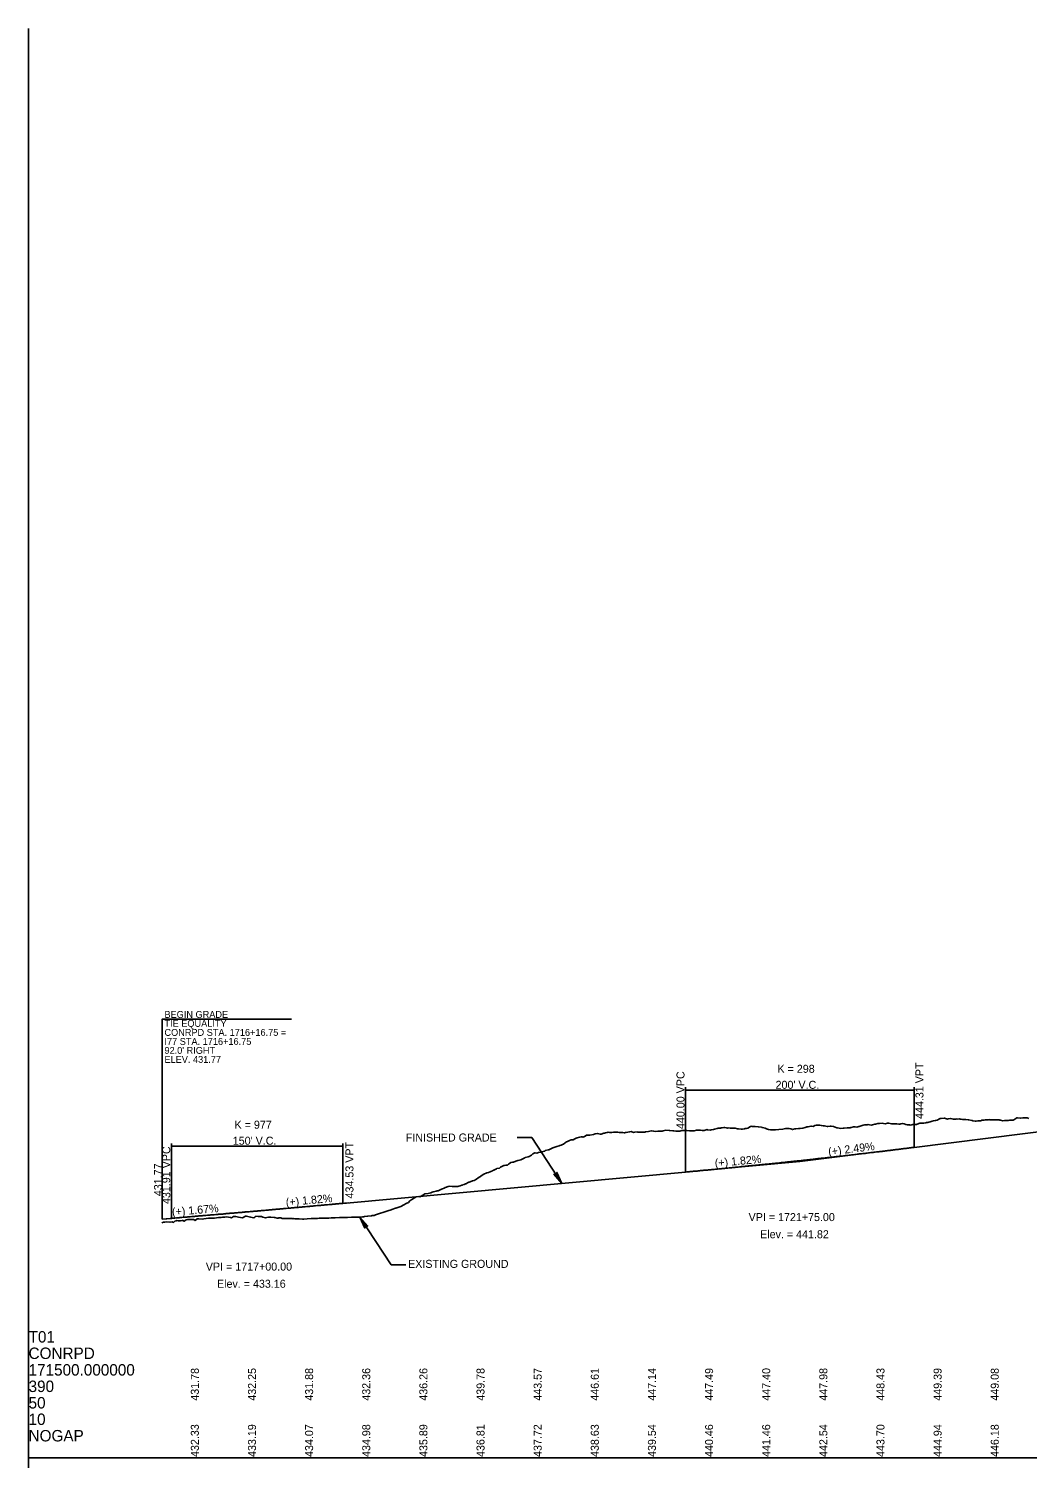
# Model space of a CAD drawing. Extents: x 2017200 to 2047700, y 854850 to 893350.
# Drawn here: x 2020500 to 2021374, y 880100 to 881350 of the extents above; entities that cross this region are included whole.
import ezdxf

# ---------------------------------------------------------------- set-up
doc = ezdxf.new("R2010")
doc.units = 0
for name, color, linetype in [('RD_DDB_GradeTX', 7, 'Continuous'), ('RD_DDB_Profile_EX', 7, 'Continuous'), ('RD_DDB_Profile_Lbl', 7, 'Continuous'), ('RD_DDB_Profile_PR', 7, 'Continuous'), ('RD_DDB_StripGrade', 7, 'Continuous'), ('RD_DDB_VCLbl', 7, 'Continuous'), ('RD_GPK_Profile_Cell', 7, 'Continuous')]:
    doc.layers.add(name, color=color, linetype=linetype)

msp = doc.modelspace()

# ---------------------------------------------------------------- linework, layer by layer
at = {"layer": 'RD_DDB_GradeTX'}
for p, q in [((2021254.4, 880369), (2021175, 880359.1)), ((2021095.3, 880351.8), (2021175, 880359.1)), ((2020779.7, 880323.1), (2020700, 880315.8)), ((2020620.3, 880309.1), (2020700, 880315.8))]:
    msp.add_line(p, q, dxfattribs=at)
at = {"layer": 'RD_DDB_Profile_EX'}
msp.add_lwpolyline([(2020616.7, 880305.7), (2020618.2, 880306.1), (2020619.3, 880306.3), (2020620.5, 880306.4), (2020623.5, 880306.2), (2020623.8, 880306.2), (2020625.7, 880306.5), (2020626.7, 880306), (2020627.3, 880306.5), (2020627.9, 880306.9), (2020629.2, 880307.4), (2020629.7, 880307.5), (2020630.9, 880307.4), (2020633, 880307.4), (2020634.4, 880307.6), (2020635, 880307.7), (2020636.2, 880307), (2020637.9, 880308.2), (2020639.1, 880308.4), (2020641.4, 880308.4), (2020642.4, 880308.4), (2020644.2, 880308.6), (2020645, 880308.2), (2020645.9, 880307.7), (2020647.5, 880309), (2020648.6, 880309.1), (2020649, 880309), (2020652, 880308.8), (2020653.4, 880309), (2020655.5, 880309.3), (2020657.5, 880309.6), (2020658.1, 880309.7), (2020659.1, 880309.6), (2020661.3, 880309.6), (2020662.6, 880309.8), (2020666.1, 880310.1), (2020667.7, 880310.2), (2020668.4, 880310.3), (2020669.7, 880310.4), (2020670.4, 880310.5), (2020671.6, 880310.6), (2020673.2, 880310.8), (2020676.7, 880310.2), (2020677.7, 880310), (2020679.3, 880311.1), (2020680.2, 880311.1), (2020680.5, 880311.1), (2020681.3, 880311.1), (2020683.8, 880310.6), (2020687.3, 880310), (2020689.7, 880311.5), (2020690.8, 880311.3), (2020694.3, 880310.6), (2020697.2, 880310), (2020697.9, 880310.5), (2020699, 880311.4), (2020701, 880311.1), (2020701.4, 880311.1), (2020703.7, 880311), (2020704.9, 880310.6), (2020707.3, 880309.9), (2020708.5, 880310.3), (2020710.2, 880310.6), (2020712, 880310.5), (2020714.9, 880310.3), (2020715.5, 880310.2), (2020717.6, 880309.6), (2020718.5, 880309.8), (2020719, 880309.9), (2020719.6, 880310), (2020720.8, 880309.9), (2020721.8, 880309.4), (2020722.8, 880309.5), (2020726.1, 880309.4), (2020729.6, 880309.3), (2020730.3, 880309.3), (2020730.8, 880309.5), (2020731.3, 880309.2), (2020731.7, 880309.3), (2020733.1, 880309.2), (2020736.7, 880309), (2020739.6, 880308.9), (2020740.2, 880308.9), (2020741, 880308.9), (2020743.7, 880309.1), (2020747.3, 880309.3), (2020749.3, 880309.3), (2020751, 880309.4), (2020752.5, 880309.5), (2020752.9, 880309.5), (2020754.3, 880309.6), (2020755.8, 880309.6), (2020757.8, 880309.7), (2020761.4, 880309.8), (2020762.9, 880309.8), (2020764.9, 880309.9), (2020768.4, 880310), (2020772, 880310.1), (2020773, 880310.1), (2020773.5, 880310.1), (2020773.9, 880310.1), (2020775.5, 880310.2), (2020776.7, 880310.2), (2020779, 880310.3), (2020782.5, 880310.4), (2020783.9, 880310.4), (2020785, 880310.4), (2020786.1, 880310.5), (2020789.8, 880310.5), (2020792.2, 880310.8), (2020793.1, 880310.9), (2020794, 880311), (2020796.6, 880311.4), (2020797, 880311.4), (2020800.2, 880311.8), (2020800.8, 880311.9), (2020802.3, 880312.1), (2020803.7, 880312.5), (2020807.2, 880313.7), (2020810.9, 880314.9), (2020814.3, 880316), (2020817.2, 880317), (2020817.8, 880317.2), (2020821, 880318.3), (2020821.3, 880318.4), (2020824.9, 880319.6), (2020825.7, 880319.9), (2020828.4, 880321.3), (2020830.3, 880322.4), (2020830.9, 880322.7), (2020831.9, 880323.2), (2020832.4, 880323.5), (2020833.7, 880324.8), (2020835.4, 880325.9), (2020839.1, 880328.3), (2020840.9, 880328.5), (2020842.5, 880328.4), (2020845.5, 880330.2), (2020846, 880330.5), (2020846.8, 880330.9), (2020849.7, 880331.3), (2020852, 880331.7), (2020853.1, 880332.3), (2020854.1, 880332.8), (2020855.4, 880333.1), (2020856.6, 880333.4), (2020857.7, 880333.6), (2020858.4, 880333.7), (2020858.9, 880333.9), (2020860.1, 880334.4), (2020861.4, 880334.9), (2020862.1, 880335.2), (2020863.7, 880336), (2020864.5, 880336.4), (2020864.9, 880336.6), (2020867.2, 880337.3), (2020867.5, 880337.4), (2020868.5, 880337.5), (2020870.7, 880337.4), (2020872.1, 880337.4), (2020873.6, 880337.3), (2020874.2, 880337.3), (2020875.6, 880337.3), (2020876.6, 880337.7), (2020877.8, 880338), (2020879.2, 880338.4), (2020879.6, 880338.6), (2020880, 880338.8), (2020881.3, 880339.2), (2020882.3, 880339.6), (2020882.7, 880339.7), (2020884.8, 880340.8), (2020885.3, 880341), (2020885.7, 880341.1), (2020886.3, 880341.3), (2020888.4, 880342.3), (2020888.7, 880342.4), (2020889.8, 880342.7), (2020891.9, 880343.8), (2020893.3, 880344.8), (2020894.8, 880345.8), (2020895.4, 880346.2), (2020895.9, 880346.5), (2020897.8, 880347.8), (2020898.9, 880348.4), (2020900.3, 880349.1), (2020900.8, 880349.2), (2020901.3, 880349.3), (2020902.5, 880349.7), (2020904, 880350.3), (2020904.6, 880350.6), (2020906, 880351.1), (2020906.9, 880351.5), (2020907.2, 880351.7), (2020909.5, 880352.9), (2020909.9, 880353.1), (2020912, 880353.5), (2020913, 880354.4), (2020914.7, 880355), (2020916, 880355.8), (2020916.6, 880355.8), (2020917.6, 880355.9), (2020919, 880355.9), (2020920.1, 880356.8), (2020921, 880357.5), (2020922, 880358.3), (2020923.6, 880358.6), (2020924.4, 880358.7), (2020925, 880358.9), (2020927.2, 880359.7), (2020928.2, 880360.1), (2020929.7, 880360.5), (2020930.7, 880360.8), (2020931.3, 880361), (2020934.2, 880362.5), (2020934.6, 880362.7), (2020937.1, 880363.3), (2020938, 880363.6), (2020940.1, 880364.9), (2020941.4, 880365.8), (2020943.1, 880366.8), (2020944.8, 880366.5), (2020946.2, 880367.1), (2020948.3, 880367.5), (2020949.2, 880367.7), (2020951.5, 880368.2), (2020951.8, 880368.4), (2020952.2, 880368.7), (2020954.8, 880369.3), (2020955.4, 880369.4), (2020958.2, 880370.9), (2020958.9, 880371.1), (2020961.5, 880372), (2020962.4, 880372.3), (2020964.2, 880373), (2020964.8, 880373.1), (2020966, 880373.5), (2020967.3, 880374), (2020968.1, 880374.5), (2020969.5, 880375.5), (2020970.3, 880376), (2020972.1, 880377), (2020973.3, 880377.5), (2020974.7, 880378.1), (2020976.5, 880378.2), (2020978, 880378.9), (2020979.3, 880379.7), (2020980.1, 880379.9), (2020981.2, 880380.3), (2020982.3, 880380.6), (2020983.6, 880380.7), (2020984.5, 880380.7), (2020985.3, 880380.6), (2020986, 880380.9), (2020987.1, 880381.5), (2020988.3, 880382.2), (2020990.6, 880382.2), (2020991, 880382.2), (2020991.3, 880382.2), (2020994.4, 880382.7), (2020995.9, 880383.3), (2020997.7, 880383.8), (2021000.4, 880383), (2021000.7, 880383), (2021001.2, 880383.2), (2021003.4, 880383.9), (2021003.9, 880384), (2021004.8, 880384.2), (2021006.4, 880384.7), (2021007.1, 880384.8), (2021008.3, 880384.7), (2021009.4, 880384.6), (2021010.3, 880384.7), (2021011.8, 880384.9), (2021012.4, 880385), (2021013.5, 880384.9), (2021015.4, 880384.9), (2021016.7, 880384.6), (2021018.4, 880384.7), (2021018.9, 880384.6), (2021019.9, 880384.5), (2021021.4, 880384.2), (2021022.4, 880384.5), (2021023.1, 880384.7), (2021024.4, 880384.8), (2021025.9, 880385.1), (2021027.4, 880385.5), (2021029.4, 880384.7), (2021030.4, 880384.9), (2021032.5, 880385.1), (2021033, 880385), (2021033.4, 880384.9), (2021035.7, 880385), (2021036.5, 880384.9), (2021038.8, 880385), (2021039.4, 880385), (2021040, 880385.1), (2021042.4, 880385.5), (2021043.6, 880385.7), (2021045.1, 880385.9), (2021045.4, 880386), (2021047.1, 880385.7), (2021048.4, 880385.5), (2021050.6, 880385.7), (2021051.4, 880385.8), (2021054.4, 880385.7), (2021055.3, 880386), (2021057.7, 880386.7), (2021060.6, 880386.3), (2021061.2, 880386.3), (2021063.7, 880386), (2021064.7, 880385.9), (2021066.5, 880385.7), (2021066.8, 880385.7), (2021068.3, 880385.7), (2021069.5, 880385.7), (2021069.8, 880385.8), (2021071.8, 880386.2), (2021072.5, 880386.4), (2021072.9, 880386.4), (2021075.5, 880386.4), (2021076, 880386.3), (2021078.5, 880386), (2021078.8, 880386), (2021080.9, 880386.1), (2021081.5, 880385.9), (2021082.4, 880386.1), (2021084.5, 880386.5), (2021085.1, 880386.6), (2021085.9, 880386.5), (2021087.5, 880386.5), (2021088.1, 880386.5), (2021089.4, 880386.3), (2021090.5, 880386.2), (2021091.2, 880386.3), (2021092.9, 880387), (2021093.5, 880387.1), (2021094.2, 880386.9), (2021096.5, 880386.7), (2021097.2, 880386.8), (2021099.5, 880387.3), (2021100.2, 880387.5), (2021102.5, 880388.2), (2021103.5, 880388.3), (2021104.7, 880388.3), (2021105.5, 880388.3), (2021106.2, 880388.6), (2021107.1, 880388.8), (2021108.5, 880389), (2021109.2, 880388.9), (2021110.6, 880388.7), (2021111.5, 880388.5), (2021112.2, 880388.6), (2021114.1, 880388.5), (2021114.5, 880388.5), (2021116.7, 880388.3), (2021117.6, 880388.3), (2021118.2, 880388.3), (2021120.5, 880387.8), (2021121.2, 880387.8), (2021123.5, 880387.6), (2021124.1, 880387.5), (2021124.7, 880387.6), (2021126.5, 880387.7), (2021127.1, 880388), (2021128.2, 880388.1), (2021129.5, 880388.3), (2021131.9, 880389.9), (2021132.5, 880390), (2021133, 880389.9), (2021135.5, 880389.7), (2021135.9, 880389.7), (2021138.5, 880389.5), (2021138.9, 880389.5), (2021141.5, 880389.1), (2021141.8, 880389), (2021142.3, 880388.9), (2021144.5, 880388.5), (2021145.9, 880387.9), (2021147.6, 880387.2), (2021149.4, 880387), (2021150.6, 880386.9), (2021152.9, 880386.9), (2021153.5, 880386.9), (2021156.5, 880387.3), (2021160, 880387.6), (2021162.5, 880388), (2021163.5, 880388), (2021165.1, 880388.1), (2021165.5, 880388.2), (2021167, 880387.7), (2021168, 880387.4), (2021168.5, 880387.2), (2021170.5, 880387.7), (2021170.8, 880387.8), (2021171.5, 880387.9), (2021173.7, 880388), (2021174.1, 880388), (2021174.5, 880388.1), (2021175.3, 880388.1), (2021177.6, 880388.4), (2021179.5, 880389), (2021180.5, 880389.3), (2021181.1, 880389.4), (2021182.3, 880389.6), (2021183.5, 880389.9), (2021184.7, 880390), (2021185.2, 880390), (2021186.5, 880389.9), (2021188.2, 880390.7), (2021189.5, 880391.1), (2021191.2, 880390.9), (2021191.7, 880390.9), (2021192.5, 880390.9), (2021193.7, 880390.8), (2021195.5, 880390.4), (2021196.6, 880390.3), (2021198.8, 880389.9), (2021199.4, 880389.9), (2021201.5, 880390), (2021202.3, 880390), (2021204.5, 880389.8), (2021205.8, 880389.3), (2021207.2, 880388.8), (2021207.6, 880388.8), (2021207.9, 880388.6), (2021209.3, 880388.4), (2021210.7, 880388.1), (2021212.9, 880388.3), (2021213.6, 880388.3), (2021216.6, 880388.8), (2021219.1, 880388.8), (2021219.6, 880388.9), (2021219.9, 880389), (2021221.9, 880389.6), (2021222.6, 880389.6), (2021223.5, 880389.5), (2021224.7, 880389.3), (2021225.6, 880389.5), (2021226.6, 880389.7), (2021227, 880389.8), (2021228.6, 880390.4), (2021230.5, 880391.1), (2021231.6, 880391.4), (2021233.1, 880391.4), (2021234, 880391.4), (2021234.6, 880391.5), (2021235.9, 880391.3), (2021237.6, 880391.1), (2021238.6, 880391.3), (2021240.7, 880391.8), (2021241.1, 880391.9), (2021243.1, 880392.4), (2021243.7, 880392.5), (2021244.2, 880392.5), (2021244.6, 880392.5), (2021246.9, 880392.8), (2021248.1, 880392.5), (2021249.7, 880392.1), (2021251.7, 880392.6), (2021252.7, 880392.8), (2021255.2, 880392.3), (2021255.7, 880392.1), (2021258, 880392.1), (2021258.7, 880392.2), (2021259.7, 880392.2), (2021261.8, 880391.8), (2021262.3, 880391.9), (2021263.4, 880392.2), (2021264.8, 880392.5), (2021265.8, 880392.3), (2021266.2, 880392.2), (2021267.8, 880391.7), (2021268.9, 880391.2), (2021269.3, 880391.2), (2021270.8, 880391.3), (2021271.6, 880391.1), (2021272.8, 880391.4), (2021273.8, 880391.6), (2021277.1, 880391.5), (2021279, 880392.4), (2021280, 880392.7), (2021282.9, 880392.7), (2021283.4, 880392.8), (2021285.2, 880393.1), (2021285.9, 880393.3), (2021286.9, 880393.4), (2021287.9, 880393.5), (2021288.9, 880393.8), (2021290.6, 880394.5), (2021291.9, 880394.8), (2021293.3, 880395), (2021294, 880395.2), (2021295, 880395.5), (2021297.1, 880396.4), (2021297.5, 880396.7), (2021298, 880396.9), (2021298.7, 880396.9), (2021301.1, 880397), (2021301.4, 880397), (2021304.1, 880396.3), (2021304.6, 880396.4), (2021306.7, 880396.7), (2021307.1, 880396.8), (2021308.1, 880396.5), (2021309.4, 880396.2), (2021310.1, 880396.3), (2021311.6, 880396.3), (2021312.1, 880396.4), (2021313.1, 880396.3), (2021314.7, 880396.4), (2021315.2, 880396.3), (2021316.2, 880396.1), (2021317.4, 880396), (2021318.7, 880395.9), (2021319.2, 880395.9), (2021320.1, 880395.9), (2021322.2, 880395.6), (2021322.7, 880395.7), (2021325.4, 880395.1), (2021325.7, 880395), (2021326.4, 880394.9), (2021328.3, 880394.5), (2021329.3, 880394.6), (2021330.7, 880394.8), (2021331.3, 880394.8), (2021332.8, 880394.9), (2021333.3, 880394.9), (2021334.3, 880395.4), (2021335.7, 880395.4), (2021336.3, 880395.5), (2021337.4, 880395.7), (2021338.6, 880395.8), (2021339.9, 880395.8), (2021340.4, 880395.9), (2021341.2, 880395.8), (2021343.4, 880395.7), (2021343.9, 880395.8), (2021346.6, 880395.7), (2021346.9, 880395.6), (2021349.1, 880395.6), (2021349.5, 880395.6), (2021350.1, 880395.4), (2021350.4, 880395.3), (2021352.6, 880394.9), (2021354, 880395), (2021354.4, 880395), (2021355.6, 880395), (2021357, 880395.1), (2021357.5, 880395.2), (2021358.6, 880395.5), (2021359.6, 880395.5), (2021361, 880395.5), (2021361.7, 880395.5), (2021362.2, 880395.7), (2021364.7, 880397.3), (2021365.3, 880397.3), (2021367.8, 880397.1), (2021368.1, 880397.2), (2021370, 880397.4), (2021370.8, 880397.4), (2021371.6, 880397.4), (2021372.6, 880397.3), (2021373.9, 880397.3), (2021375.2, 880396.8)], dxfattribs=at)
at = {"layer": 'RD_DDB_Profile_Lbl'}
for p, q in [((2020817.3, 880268.8), (2020789.8, 880310.5)), ((2020830.2, 880268.8), (2020817.3, 880268.8))]:
    msp.add_line(p, q, dxfattribs=at)
for points in [[(2020616.8, 880308.9), (2020616.8, 880483.6), (2020730, 880483.6)], [(2020927.5, 880380.3), (2020940.3, 880380.3), (2020966.8, 880340.1)]]:
    msp.add_lwpolyline(points, dxfattribs=at)
for points in [[(2020966.8, 880340.1), (2020962.3, 880349.6), (2020961.9, 880347.5), (2020959.8, 880348)], [(2020789.8, 880310.5), (2020794.3, 880301), (2020794.7, 880303.2), (2020796.8, 880302.7)]]:
    msp.add_lwpolyline(points, close=True, dxfattribs=at)
at = {"layer": 'RD_DDB_Profile_PR'}
for p, q in [((2021275, 880371.6), (2022240.4, 880492)), ((2020775, 880322.6), (2021075, 880350)), ((2020616.8, 880308.9), (2020625, 880309.5))]:
    msp.add_line(p, q, dxfattribs=at)
for points in [[(2021075, 880350), (2021079, 880350.4), (2021083, 880350.7), (2021087, 880351.1), (2021091, 880351.5), (2021095, 880351.8), (2021099, 880352.2), (2021103, 880352.6), (2021107, 880353), (2021111, 880353.4), (2021115, 880353.8), (2021119, 880354.2), (2021123, 880354.6), (2021127, 880355), (2021131, 880355.4), (2021135, 880355.8), (2021139, 880356.2), (2021143, 880356.6), (2021147, 880357), (2021151, 880357.4), (2021155, 880357.8), (2021159, 880358.2), (2021163, 880358.7), (2021167, 880359.1), (2021171, 880359.5), (2021175, 880359.9), (2021179, 880360.4), (2021183, 880360.8), (2021187, 880361.2), (2021191, 880361.7), (2021195, 880362.1), (2021199, 880362.6), (2021203, 880363), (2021207, 880363.5), (2021211, 880363.9), (2021215, 880364.4), (2021219, 880364.8), (2021223, 880365.3), (2021227, 880365.8), (2021231, 880366.2), (2021235, 880366.7), (2021239, 880367.2), (2021243, 880367.7), (2021247, 880368.1), (2021251, 880368.6), (2021255, 880369.1), (2021259, 880369.6), (2021263, 880370.1), (2021267, 880370.6), (2021271, 880371.1), (2021275, 880371.6)], [(2020625, 880309.5), (2020628, 880309.8), (2020631, 880310), (2020634, 880310.3), (2020637, 880310.5), (2020640, 880310.8), (2020643, 880311), (2020646, 880311.3), (2020649, 880311.6), (2020652, 880311.8), (2020655, 880312.1), (2020658, 880312.3), (2020661, 880312.6), (2020664, 880312.8), (2020667, 880313.1), (2020670, 880313.3), (2020673, 880313.6), (2020676, 880313.9), (2020679, 880314.1), (2020682, 880314.4), (2020685, 880314.6), (2020688, 880314.9), (2020691, 880315.2), (2020694, 880315.4), (2020697, 880315.7), (2020700, 880315.9), (2020703, 880316.2), (2020706, 880316.5), (2020709, 880316.7), (2020712, 880317), (2020715, 880317.3), (2020718, 880317.5), (2020721, 880317.8), (2020724, 880318.1), (2020727, 880318.3), (2020730, 880318.6), (2020733, 880318.9), (2020736, 880319.1), (2020739, 880319.4), (2020742, 880319.7), (2020745, 880319.9), (2020748, 880320.2), (2020751, 880320.5), (2020754, 880320.7), (2020757, 880321), (2020760, 880321.3), (2020763, 880321.5), (2020766, 880321.8), (2020769, 880322.1), (2020772, 880322.4), (2020775, 880322.6)]]:
    msp.add_spline(points, degree=3, dxfattribs=at)
at = {"layer": 'RD_DDB_VCLbl'}
for p, q in [((2021075, 880424.1), (2021075, 880350)), ((2021275, 880424.1), (2021275, 880371.6)), ((2021075, 880421.6), (2021275, 880421.6)), ((2020625, 880375.1), (2020625, 880309.5)), ((2020625, 880372.6), (2020775, 880372.6)), ((2020775, 880375.1), (2020775, 880322.6))]:
    msp.add_line(p, q, dxfattribs=at)
at = {"layer": 'RD_GPK_Profile_Cell'}
for q in [(2020500, 881350), (2022200, 880100), (2020500, 878850)]:
    msp.add_line((2020500, 880100), q, dxfattribs=at)

# ---------------------------------------------------------------- texts
at = {"layer": 'RD_DDB_GradeTX'}
for s, rotation, p in [('(+) 2.49%', 7.1079, (2021200.2, 880364.3)), ('(+) 1.82%', 5.2086, (2021100.8, 880354.3)), ('(+) 1.82%', 5.2086, (2020725.4, 880320.1)), ('(+) 1.67%', 4.7722, (2020625.8, 880311.6))]:
    msp.add_text(s, height=7, rotation=rotation, dxfattribs=at).set_placement(p)
at = {"layer": 'RD_DDB_Profile_Lbl'}
for s, height, p in [('BEGIN GRADE', 6, (2020618.9, 880484.8)), ('TIE EQUALITY', 6, (2020618.9, 880477)), ('CONRPD STA. 1716+16.75 =', 6, (2020618.9, 880469.1)), ('I77 STA. 1716+16.75', 6, (2020618.9, 880461.2)), ("92.0' RIGHT", 6, (2020618.9, 880453.4)), ('ELEV. 431.77', 6, (2020618.9, 880445.5)), ('FINISHED GRADE', 7, (2020830.1, 880376.7)), ('VPI = 1721+75.00', 7, (2021130.1, 880307.1)), ('Elev. = 441.82', 7, (2021140.2, 880292.1)), ('EXISTING GROUND', 7, (2020832.1, 880266.2)), ('VPI = 1717+00.00', 7, (2020655.1, 880263.8)), ('Elev. = 433.16', 7, (2020664.9, 880248.8))]:
    msp.add_text(s, height=height, dxfattribs=at).set_placement(p)
msp.add_text('431.77', height=7, rotation=90, dxfattribs=at).set_placement((2020616.8, 880328.9))
at = {"layer": 'RD_DDB_StripGrade'}
for s, p in [('440.00 VPC', (2021074, 880387.6)), ('444.31 VPT', (2021283.1, 880396.4)), ('434.53 VPT', (2020784.3, 880326.9)), ('431.91 VPC', (2020624, 880322)), ('431.78', (2020649, 880150)), ('432.25', (2020699, 880150)), ('431.88', (2020749, 880150)), ('432.36', (2020799, 880150)), ('436.26', (2020849, 880150)), ('439.78', (2020899, 880150)), ('443.57', (2020949, 880150)), ('446.61', (2020999, 880150)), ('447.14', (2021049, 880150)), ('447.49', (2021099, 880150)), ('447.40', (2021149, 880150)), ('447.98', (2021199, 880150)), ('448.43', (2021249, 880150)), ('449.39', (2021299, 880150)), ('449.08', (2021349, 880150)), ('432.33', (2020649, 880100.8)), ('433.19', (2020699, 880100.8)), ('434.07', (2020749, 880100.8)), ('434.98', (2020799, 880100.8)), ('435.89', (2020849, 880100.8)), ('436.81', (2020899, 880100.8)), ('437.72', (2020949, 880100.8)), ('438.63', (2020999, 880100.8)), ('439.54', (2021049, 880100.8)), ('440.46', (2021099, 880100.8)), ('441.46', (2021149, 880100.8)), ('442.54', (2021199, 880100.8)), ('443.70', (2021249, 880100.8)), ('444.94', (2021299, 880100.8)), ('446.18', (2021349, 880100.8))]:
    msp.add_text(s, height=7, rotation=90, dxfattribs=at).set_placement(p)
at = {"layer": 'RD_DDB_VCLbl'}
for s, p in [('K = 298', (2021155.4, 880436.8)), ("200' V.C.", (2021153.7, 880422.8)), ('K = 977', (2020680.3, 880387.9)), ("150' V.C.", (2020678.7, 880373.9))]:
    msp.add_text(s, height=7, dxfattribs=at).set_placement(p)
at = {"layer": 'RD_GPK_Profile_Cell'}
for s, p in [('T01', (2020500, 880200.9)), ('CONRPD', (2020500, 880186.5)), ('171500.000000', (2020500, 880172)), ('390', (2020500, 880157.6)), ('50', (2020500, 880143.2)), ('10', (2020500, 880128.8)), ('NOGAP', (2020500, 880114.4))]:
    msp.add_text(s, height=10, dxfattribs=at).set_placement(p)

doc.saveas('drawing.dxf')
